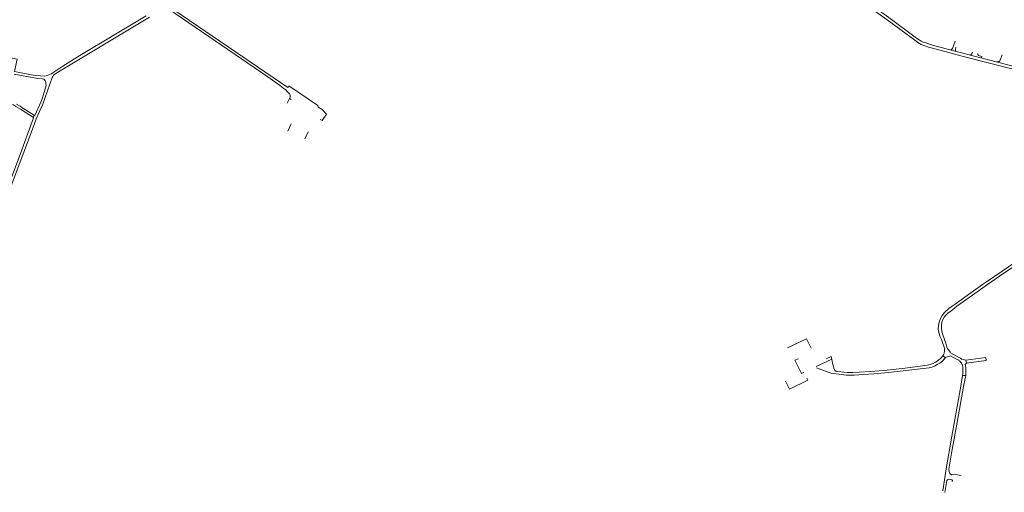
# Model space of a CAD drawing. Extents: x 145000 to 155000, y 457500 to 470000.
# Tile 461 of 548: x 152140 to 153167, y 465283 to 465776. Entities that reach past the tile are written whole.
import ezdxf

# ---------------------------------------------------------------- set-up
doc = ezdxf.new("R2010")
doc.units = 0
doc.header["$LTSCALE"] = 0.2
doc.header["$MEASUREMENT"] = 0
doc.layers.add('kant verharding', color=252, linetype='Continuous', lineweight=0)

msp = doc.modelspace()

# ---------------------------------------------------------------- linework, layer by layer
at = {"layer": 'kant verharding', "lineweight": 0}
for p, q in [((153082.6, 465752.8), (153084.4, 465752.2)), ((153111.5, 465744.4), (153112.4, 465745)), ((153116.6, 465743.6), (153117, 465743)), ((153132, 465739), (153132.6, 465739.4)), ((153143.4, 465736.1), (153143.8, 465737.7)), ((153159.6, 465732), (153160.7, 465732)), ((152421.6, 465693.9), (152423.6, 465693)), ((152420.1, 465659.9), (152423.6, 465667.5)), ((152437.9, 465651.9), (152441.1, 465659.1)), ((153167, 465511.6), (153150, 465500)), ((153104.3, 465427.4), (153103.4, 465425.7)), ((153106.1, 465423.7), (153103.4, 465425.7)), ((153123.7, 465415.8), (153123.7, 465415.9)), ((153127.8, 465418), (153127.4, 465421.1)), ((153123.9, 465405.2), (153122.1, 465394)), ((153123.9, 465405.2), (153124.1, 465407.1)), ((153127.1, 465405.1), (153123.9, 465405.2)), ((153124.1, 465407.1), (153124.1, 465409.1)), ((153127.1, 465405.1), (153124.9, 465393.5)), ((153127.1, 465407.1), (153127.2, 465409.1)), ((153127.1, 465405.1), (153127.1, 465407.1)), ((153127.2, 465409.1), (153127.2, 465409.4)), ((153106.9, 465307.6), (153103.2, 465284.7))]:
    msp.add_line(p, q, dxfattribs=at)
at = {"layer": 'kant verharding', "lineweight": 0, "flags": 128}
for points in [[(153080.5, 465750.3), (153077, 465752.4), (153074, 465754.6), (153045.2, 465775.8), (153035.5, 465782.8), (153029.1, 465787.2), (153015.6, 465796.3), (153012.3, 465798.6)], [(153079.5, 465754.5), (153078.7, 465755), (153075.8, 465757), (153047, 465778.3), (153037.3, 465785.3), (153030.8, 465789.7), (153015.5, 465800)], [(152296, 465786.9), (152399.1, 465716.4), (152413.8, 465706), (152413.7, 465705.8), (152418, 465702.8), (152418.5, 465702.4), (152418.3, 465702.1), (152421.5, 465699.3), (152422, 465698.3), (152422.5, 465697.1), (152422.3, 465695.5), (152421.6, 465693.9), (152419.4, 465689.2)], [(152302.1, 465785.8), (152420, 465705.4), (152420.2, 465705.8), (152420.9, 465707.2), (152451.4, 465686.6), (152451.5, 465684.9), (152455.8, 465682.5), (152460.4, 465677.7), (152455.9, 465671), (152453.7, 465672.1)], [(152096.1, 465511.1), (152099.5, 465519.8), (152117.4, 465566.4), (152135.5, 465613.8), (152153.5, 465661.8), (152157.4, 465672.6), (152164.3, 465688.1), (152174.2, 465715.9), (152174.7, 465717), (152175.7, 465718.1), (152178.9, 465720.8), (152275.8, 465778.8)], [(152129.7, 465736.6), (152137.5, 465735), (152134.9, 465722.2), (152154.4, 465718.3), (152161.9, 465717.5), (152165.7, 465717.3), (152167.9, 465717.6), (152170.1, 465718.1), (152171.7, 465718.9), (152173.4, 465719.7), (152174.8, 465720.6), (152185.2, 465727.8), (152203.1, 465738.6), (152272.3, 465780.2)], [(153082.6, 465752.8), (153080.8, 465753.7), (153079.5, 465754.5)], [(153112.4, 465745), (153113.2, 465746.2), (153116.2, 465753.8)], [(153195.3, 465719.6), (153191.7, 465720.7), (153128.7, 465736.7), (153092.6, 465746.3), (153088.4, 465747.6), (153084.5, 465748.9), (153080.5, 465750.3)], [(153196.2, 465722.5), (153192.5, 465723.6), (153129.5, 465739.7), (153093.5, 465749.2), (153089.3, 465750.5), (153084.4, 465752.2)], [(153116.9, 465747.3), (153116.3, 465745.2), (153116.3, 465744.4), (153116.6, 465743.6)], [(153132.6, 465739.4), (153133.3, 465740), (153133.5, 465740.4), (153134.1, 465742.4)], [(153143.8, 465737.7), (153140.3, 465738.7), (153139.6, 465739.6), (153139.6, 465740.2), (153139.8, 465740.9)], [(153160.7, 465732), (153161.3, 465732.1), (153161.7, 465732.4), (153162.2, 465732.7), (153162.6, 465733.3), (153165, 465739.6)], [(152136.9, 465688), (152140.9, 465685.8), (152144.6, 465683.3), (152155.5, 465676.4), (152156, 465676.1), (152162.6, 465690.7), (152164.1, 465694.7), (152168, 465707.6), (152167.7, 465709.6), (152167.5, 465710.7), (152166.9, 465712.4), (152166.3, 465713.5), (152165.4, 465714.1), (152164.1, 465714.5), (152158.5, 465714.7), (152157, 465715.2), (152134.4, 465719.4)], [(152109.1, 465685.7), (152114.4, 465684.7), (152116.2, 465693.3), (152119.2, 465692.6), (152123.3, 465691.8), (152125.2, 465691.1), (152130.3, 465688.8), (152133.7, 465687.2), (152136.4, 465685.6), (152141.1, 465682.7), (152154.6, 465674)], [(152088.5, 465500), (152115.5, 465569.2), (152139.7, 465632.6), (152154.7, 465673.9), (152154.6, 465674), (152155.5, 465676.4)], [(153296.5, 465631.6), (153292.1, 465626.6), (153281.1, 465615.5), (153255.3, 465591.5), (153241, 465578.3), (153211.8, 465551.5), (153196.8, 465538.4), (153187.7, 465530.7), (153178.4, 465522.9), (153165, 465513.9)], [(153298.9, 465629.7), (153294.4, 465624.5), (153283.2, 465613.3), (153257.4, 465589.3), (153243.1, 465576.1), (153213.8, 465549.2), (153198.7, 465536.1), (153189.6, 465528.3), (153180.2, 465520.5), (153167, 465511.6)], [(153165, 465513.9), (153148.9, 465502.9), (153144.7, 465500)], [(153150, 465500), (153134.1, 465488.8), (153117.9, 465477.2), (153111.5, 465472.3)], [(153144.7, 465500), (153132.4, 465491.3), (153116.1, 465479.6), (153112.9, 465477.2)], [(153104.9, 465470.7), (153109.6, 465474.8), (153112.9, 465477.2)], [(153102.2, 465451.3), (153103.3, 465447.5), (153106.4, 465438.6)], [(152941.3, 465434), (152961.1, 465443.4), (152965.9, 465433.5)], [(153105.1, 465432.4), (153105.5, 465432.6), (153101.7, 465442.6)], [(152971, 465414.4), (152987.4, 465422), (152987.1, 465423.6), (152986.8, 465424.8), (152981.7, 465422.4)], [(153000, 465408.6), (153003.5, 465408.3), (153009.2, 465408.2), (153016, 465408.5), (153028.3, 465409.3), (153045.1, 465410.7), (153063.8, 465412.8), (153082.1, 465415.1), (153086.8, 465415.9), (153090.1, 465416.6), (153093.2, 465417.7), (153095.6, 465418.8), (153098.3, 465420.6), (153101.6, 465423.4), (153103.4, 465425.7)], [(153105.1, 465432.4), (153105.1, 465430.1), (153104.3, 465427.4)], [(153118.3, 465421.8), (153111.3, 465425.5), (153111.2, 465425.4), (153107.7, 465424.6), (153106.1, 465423.7)], [(153123.2, 465422.1), (153121.6, 465423.3), (153113.8, 465427.4), (153111.3, 465428.8), (153110.9, 465429.4)], [(152958.4, 465408.4), (152955.8, 465407.2), (152949, 465421), (152952.7, 465422.5)], [(152987.4, 465422), (152988, 465417.9), (152990, 465411.5), (152990.5, 465410.6), (152991.4, 465409.7), (152992.6, 465409.4), (152993.8, 465409.1), (153000, 465408.6)], [(153106.1, 465423.7), (153102.9, 465420.1), (153100, 465417.9), (153097.4, 465416.4), (153094.4, 465414.9), (153091.7, 465413.8), (153089, 465413.1), (153082.9, 465412.3), (153067.8, 465410.7), (153046.5, 465408.2), (153031.3, 465406.7), (153020.6, 465406), (153010.6, 465405.4), (153002.9, 465405.5), (153000, 465405.7)], [(153123.2, 465422.1), (153127.4, 465421.1), (153148.2, 465423.7), (153148.6, 465420.6), (153127.9, 465418), (153126.6, 465416.5)], [(152971.6, 465413.1), (152983.7, 465408.4), (152986.7, 465407.4), (152989.3, 465407), (153000, 465405.7)], [(152939.3, 465399.2), (152943.3, 465390.8), (152962.4, 465400.1), (152961.4, 465402.1)], [(153122.1, 465394), (153112.8, 465341.8), (153106.9, 465307.6)], [(153124.9, 465393.5), (153118.4, 465358), (153112.3, 465323.9), (153109.6, 465307.4), (153109.8, 465305.1), (153110.2, 465303.6), (153111.1, 465302.3), (153111.9, 465301.6), (153112.7, 465301.5), (153116.4, 465301.9), (153122.4, 465300.8)], [(153105.3, 465283.2), (153107.5, 465295.6), (153108.6, 465296.6), (153109.7, 465296.8), (153111.2, 465296.6), (153112.5, 465296.2), (153113.3, 465295.7), (153113.1, 465294.1)]]:
    msp.add_lwpolyline(points, dxfattribs=at)
at = {"layer": 'kant verharding', "lineweight": 0}
for centre, radius, start, end in [((153122.1, 465454.5), 23.6, 136.6744, 210.2918), ((153120.6, 465455.7), 18.9, 118.6693, 193.3956), ((153123.4, 465441.2), 17.2, 188.6405, 205.9592), ((153123.4, 465441.2), 17.1, 205.9751, 223.3662), ((153113.9, 465412.4), 10.4, 54.9811, 65.0932), ((153114.5, 465413.2), 9.36, 43.622, 54.8147), ((153112.1, 465411), 12.6, 32.476, 43.5145), ((153114, 465412.3), 10.3, 20.6674, 32.3652), ((153105.1, 465411.5), 19.1, 4.2387, 12.8742), ((153109, 465412.1), 18.2, 8.4652, 13.8246), ((153106.1, 465411.5), 21.2, 4.4443, 9.0541), ((153052.6, 465411), 71.5, 358.4552, 1.5448), ((153058.1, 465410.9), 69.1, 358.7701, 1.8215)]:
    msp.add_arc(centre, radius, start, end, dxfattribs=at)

doc.saveas('drawing.dxf')
